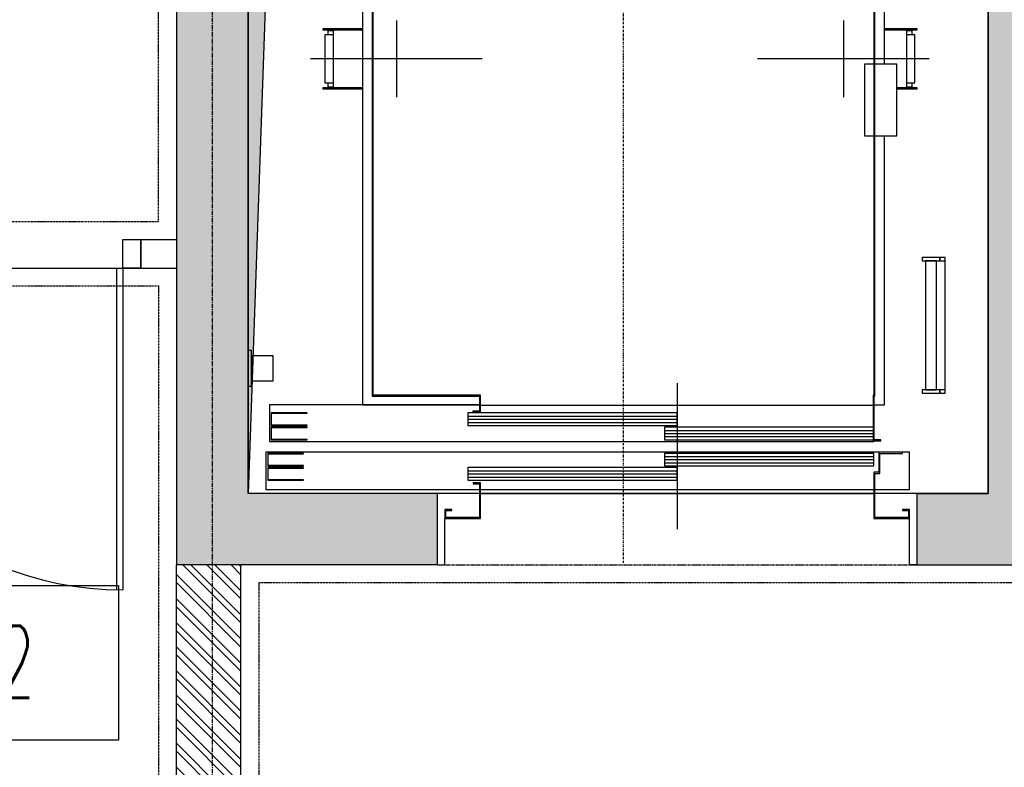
# Model space of a CAD drawing. Extents: x -7228 to 74941, y -112898 to 85621.
# Tile 260 of 635: x 52235 to 52510, y -7858 to -7649. Entities that reach past the tile are written whole.
import ezdxf
from ezdxf.enums import TextEntityAlignment as Align

# ---------------------------------------------------------------- set-up
doc = ezdxf.new("R2010")
doc.units = 0
for name, pattern in [('CENTER', [2, 1.25, -0.25, 0.25, -0.25]), ('DASHDOT', [1, 0.5, -0.25, 0, -0.25]), ('DASHED2', [0.375, 0.25, -0.125]), ('DIVIDE', [31.75, 12.7, -6.35, 0, -6.35, 0, -6.35])]:
    doc.linetypes.add(name, pattern=pattern)
doc.layers.get('0').update_dxf_attribs({"color": 101, "linetype": 'CONTINUOUS'})
for name, color, linetype in [('Drz---drzwi', 5, 'CONTINUOUS'), ('Opis-pom', 6, 'CONTINUOUS'), ('Opis_pom_ramka', 6, 'CONTINUOUS'), ('Os-osie glowne', 1, 'CENTER'), ('Sc-beton', 7, 'CONTINUOUS'), ('Sc-beton-hatch', 86, 'CONTINUOUS'), ('Sc-cegla pustak', 42, 'CONTINUOUS'), ('Sc-cegla pustak-hatch', 8, 'CONTINUOUS'), ('Sc-nadproza kon', 5, 'DASHED2'), ('Sc-silikat', 61, 'CONTINUOUS'), ('Suf-widok', 8, 'CONTINUOUS'), ('W-idok', 8, 'CONTINUOUS'), ('W-otwor-strop', 1, 'CONTINUOUS')]:
    doc.layers.add(name, color=color, linetype=linetype)
doc.styles.add('KA wymiar', font='romans.shx', dxfattribs={"width": 0.6})

# ---------------------------------------------------------------- blocks, each defined once
blk = doc.blocks.new('_0630_DRZWI_90')
at = {"ltscale": 7}
for p, q in [((5, 8), (5, 98)), ((6.8, 8), (6.8, 97.98))]:
    blk.add_line(p, q, dxfattribs=at)
at = {"ltscale": 25}
for p, q in [((50, 19.7), (50, -28.9)), ((5, 8), (0, 8)), ((0, 8), (5, 8)), ((0, 0), (0, 8)), ((95, 8), (5, 8)), ((5, 8), (5, 0)), ((95, 8), (95, 0)), ((100, 8), (95, 8)), ((100, 0), (100, 8)), ((5, 0), (0, 0)), ((5, 0), (0, 0)), ((95, 0), (100, 0)), ((95, 0), (100, 0))]:
    blk.add_line(p, q, dxfattribs=at)
at = {"ltscale": 7}
blk.add_arc((5, 8), 90, 0, 90, dxfattribs=at)
blk = doc.blocks.new('_skjdkgjfklhjgflj')
at = {"layer": 'W-idok', "linetype": 'DASHDOT'}
blk.add_line((-304, -334.44), (-304, -5.49), dxfattribs=at)
at = {"layer": 'W-idok'}
for p, q in [((-234, -34.7), (-234, -287.5)), ((-233.7, -287.8), (-233.7, -35)), ((-374.3, -47.2), (-374.3, -287.8)), ((-374, -287.5), (-374, -47.5)), ((-377, -178.8), (-377, -290.2)), ((-231, -195), (-231, -178.8)), ((-367.5, -182.8), (-367.5, -204.2)), ((-242.5, -182.8), (-242.5, -204.2)), ((-377, -185.1), (-388.1, -185.1)), ((-388.1, -185.1), (-388.1, -185.4)), ((-388.1, -185.4), (-377, -185.4)), ((-385.98, -186.8), (-387.5, -186.8)), ((-387.5, -186.8), (-387.5, -200.2)), ((-385.2, -185.4), (-386.7, -185.4)), ((-386.7, -185.4), (-386.7, -185.6)), ((-386.7, -185.6), (-385.2, -185.6)), ((-385.2, -185.6), (-386.7, -185.6)), ((-386.7, -185.6), (-386.7, -186.8)), ((-385.2, -186.8), (-385.98, -186.8)), ((-377, -185.4), (-385.2, -185.4)), ((-385.2, -185.4), (-385.2, -201.6)), ((-221.9, -185.1), (-231, -185.1)), ((-231, -185.4), (-221.9, -185.4)), ((-224.8, -185.4), (-231, -185.4)), ((-223.3, -185.4), (-224.8, -185.4)), ((-224.8, -201.6), (-224.8, -185.4)), ((-224.8, -185.6), (-223.3, -185.6)), ((-223.3, -185.6), (-224.8, -185.6)), ((-224.02, -186.8), (-224.8, -186.8)), ((-222.5, -186.8), (-224.02, -186.8)), ((-223.3, -185.6), (-223.3, -185.4)), ((-223.3, -186.8), (-223.3, -185.6)), ((-222.5, -200.2), (-222.5, -186.8)), ((-221.9, -185.4), (-221.9, -185.1)), ((-343.5, -193.5), (-391.5, -193.5)), ((-218.5, -193.5), (-266.5, -193.5)), ((-236.6, -195), (-236.6, -215)), ((-234, -195), (-236.6, -195)), ((-227.6, -195), (-233.7, -195)), ((-227.6, -215), (-227.6, -195)), ((-387.5, -200.2), (-385.98, -200.2)), ((-386.7, -200.2), (-386.7, -201.4)), ((-385.98, -200.2), (-385.2, -200.2)), ((-224.8, -200.2), (-224.02, -200.2)), ((-224.02, -200.2), (-222.5, -200.2)), ((-223.3, -201.4), (-223.3, -200.2)), ((-377, -201.6), (-388.1, -201.6)), ((-388.1, -201.6), (-388.1, -201.9)), ((-388.1, -201.9), (-377, -201.9)), ((-386.7, -201.4), (-385.2, -201.4)), ((-385.2, -201.4), (-386.7, -201.4)), ((-386.7, -201.4), (-386.7, -201.6)), ((-386.7, -201.6), (-385.2, -201.6)), ((-385.2, -201.6), (-377, -201.6)), ((-221.9, -201.6), (-227.6, -201.6)), ((-227.6, -201.6), (-224.8, -201.6)), ((-227.6, -201.9), (-221.9, -201.9)), ((-224.8, -201.4), (-223.3, -201.4)), ((-223.3, -201.4), (-224.8, -201.4)), ((-224.8, -201.6), (-223.3, -201.6)), ((-223.3, -201.6), (-223.3, -201.4)), ((-221.9, -201.9), (-221.9, -201.6)), ((-236.6, -215), (-234, -215)), ((-233.7, -215), (-227.6, -215)), ((-231, -290.2), (-231, -215)), ((-220.5, -249), (-220.5, -250)), ((-215.5, -249), (-220.5, -249)), ((-220.5, -250), (-215.5, -250)), ((-216.5, -250), (-219.5, -250)), ((-219.5, -250), (-219.5, -286)), ((-216.5, -286), (-216.5, -250)), ((-215.5, -250), (-215.5, -249)), ((-214, -249), (-215.5, -249)), ((-215.5, -249), (-215.5, -250)), ((-215.5, -250), (-214, -250)), ((-214, -250), (-214, -249)), ((-214, -286), (-214, -250)), ((-408, -275), (-409, -275)), ((-409, -275), (-409, -285)), ((-408, -285), (-408, -275)), ((-402, -276.5), (-408, -276.5)), ((-408, -276.5), (-408, -283.5)), ((-402, -283.5), (-402, -276.5)), ((-408, -283.5), (-402, -283.5)), ((-409, -285), (-408, -285)), ((-289, -284.2), (-289, -325)), ((-220.5, -286), (-220.5, -287)), ((-215.5, -286), (-220.5, -286)), ((-219.5, -286), (-216.5, -286)), ((-215.5, -287), (-215.5, -286)), ((-214, -286), (-215.5, -286)), ((-215.5, -286), (-215.5, -287)), ((-214, -287), (-214, -286)), ((-374.3, -287.8), (-374, -287.8)), ((-374, -287.8), (-374, -287.5)), ((-344, -287.5), (-374, -287.5)), ((-374, -287.5), (-374, -287.8)), ((-374, -287.8), (-344.3, -287.8)), ((-344.3, -287.8), (-344.3, -292)), ((-344, -292.3), (-344, -287.5)), ((-234, -287.5), (-234.15, -287.5)), ((-234.15, -287.5), (-234.15, -300.3)), ((-233.85, -287.8), (-233.7, -287.8)), ((-233.85, -300), (-233.85, -287.8)), ((-220.5, -287), (-215.5, -287)), ((-215.5, -287), (-214, -287)), ((-344.3, -290.2), (-403, -290.2)), ((-403, -290.2), (-403, -300.5)), ((-377, -290.2), (-344.3, -290.2)), ((-344, -290.35), (-234.15, -290.35)), ((-233.85, -290.2), (-231, -290.2)), ((-392.5, -292.5), (-402.5, -292.5)), ((-402.5, -292.5), (-402.5, -296)), ((-402.4, -292.6), (-392.5, -292.6)), ((-402.4, -295.9), (-402.4, -292.6)), ((-392.5, -292.6), (-392.5, -292.5)), ((-289, -292.5), (-347.5, -292.5)), ((-347.5, -292.5), (-347.5, -296)), ((-347.5, -293.38), (-289, -293.38)), ((-347.5, -294.25), (-289, -294.25)), ((-344.3, -292), (-346.15, -292)), ((-346.15, -292), (-346.15, -292.3)), ((-346.15, -292.3), (-344, -292.3)), ((-289, -296), (-289, -292.5)), ((-402.5, -296), (-392.5, -296)), ((-392.5, -296.5), (-402.5, -296.5)), ((-402.5, -296.5), (-402.5, -300)), ((-392.5, -295.9), (-402.4, -295.9)), ((-402.4, -296.6), (-392.5, -296.6)), ((-402.4, -299.9), (-402.4, -296.6)), ((-392.5, -296), (-392.5, -295.9)), ((-392.5, -296.6), (-392.5, -296.5)), ((-347.5, -295.13), (-289, -295.13)), ((-347.5, -296), (-289, -296)), ((-234.15, -296.5), (-292.5, -296.5)), ((-292.5, -296.5), (-292.5, -300)), ((-292.5, -297.38), (-234, -297.38)), ((-402.5, -300), (-392.5, -300)), ((-392.5, -299.9), (-402.4, -299.9)), ((-392.5, -300), (-392.5, -299.9)), ((-292.5, -298.25), (-234, -298.25)), ((-292.5, -299.13), (-234, -299.13)), ((-292.5, -300), (-234.15, -300)), ((-232, -300), (-233.85, -300)), ((-232, -300.3), (-232, -300)), ((-403, -300.5), (-234, -300.5)), ((-234.15, -300.3), (-232, -300.3)), ((-234, -300.5), (-234, -300.3)), ((-232.6, -303.5), (-404, -303.5)), ((-404, -303.5), (-404, -313.9)), ((-393.5, -303.8), (-403.5, -303.8)), ((-403.5, -303.8), (-403.5, -307.3)), ((-403.4, -303.9), (-393.5, -303.9)), ((-403.4, -307.2), (-403.4, -303.9)), ((-393.5, -303.9), (-393.5, -303.8)), ((-234, -303.8), (-292.5, -303.8)), ((-292.5, -303.8), (-292.5, -307.3)), ((-292.5, -304.67), (-234, -304.67)), ((-292.5, -305.55), (-234, -305.55)), ((-234, -307.3), (-234, -303.8)), ((-226, -303.5), (-232.6, -303.5)), ((-232.6, -303.5), (-232.6, -309.1)), ((-232.3, -303.8), (-226, -303.8)), ((-232.3, -309.4), (-232.3, -303.8)), ((-224, -303.5), (-226, -303.5)), ((-226, -303.8), (-226, -303.5)), ((-224, -313.9), (-224, -303.5)), ((-403.5, -307.3), (-393.5, -307.3)), ((-393.5, -307.8), (-403.5, -307.8)), ((-403.5, -307.8), (-403.5, -311.3)), ((-393.5, -307.2), (-403.4, -307.2)), ((-403.4, -307.9), (-393.5, -307.9)), ((-403.4, -311.2), (-403.4, -307.9)), ((-393.5, -307.3), (-393.5, -307.2)), ((-393.5, -307.9), (-393.5, -307.8)), ((-289, -307.8), (-347.5, -307.8)), ((-347.5, -307.8), (-347.5, -311.3)), ((-292.5, -306.42), (-234, -306.42)), ((-292.5, -307.3), (-234, -307.3)), ((-289, -311.3), (-289, -307.8)), ((-347.5, -308.67), (-289, -308.67)), ((-347.5, -309.55), (-289, -309.55)), ((-347.5, -310.42), (-289, -310.42)), ((-234, -309.1), (-234, -322)), ((-232.6, -309.1), (-234, -309.1)), ((-233.7, -321.7), (-233.7, -309.4)), ((-233.7, -309.4), (-232.3, -309.4)), ((-403.5, -311.3), (-393.5, -311.3)), ((-393.5, -311.2), (-403.4, -311.2)), ((-393.5, -311.3), (-393.5, -311.2)), ((-347.5, -311.3), (-289, -311.3)), ((-344, -312), (-346, -312)), ((-346, -312), (-346, -312.3)), ((-346, -312.3), (-344.3, -312.3)), ((-344.3, -312.3), (-344.3, -321.7)), ((-344, -322), (-344, -312)), ((-404, -313.9), (-344.3, -313.9)), ((-344.3, -315), (-356, -315)), ((-344, -313.9), (-234, -313.9)), ((-344, -315), (-234, -315)), ((-234, -315), (-344, -315)), ((-233.7, -313.9), (-224, -313.9)), ((-354, -319.5), (-354, -322)), ((-352, -319.5), (-354, -319.5)), ((-354, -322), (-344, -322)), ((-354, -335), (-354, -322)), ((-353.7, -321.7), (-353.7, -319.8)), ((-353.7, -319.8), (-352, -319.8)), ((-344.3, -321.7), (-353.7, -321.7)), ((-352, -319.8), (-352, -319.5)), ((-234, -322), (-224, -322)), ((-224.3, -321.7), (-233.7, -321.7)), ((-224, -319.5), (-226, -319.5)), ((-226, -319.5), (-226, -319.8)), ((-226, -319.8), (-224.3, -319.8)), ((-224.3, -319.8), (-224.3, -321.7)), ((-224, -322), (-224, -319.5)), ((-224, -335), (-224, -322)), ((-356, -335), (-354, -335)), ((-222, -335), (-224, -335))]:
    blk.add_line(p, q, dxfattribs=at)
blk = doc.blocks.new('_opis_pom_metka')
at = {"layer": 'Opis_pom_ramka'}
blk.add_lwpolyline([(-33.13, 0), (32.87, 0), (32.87, -36), (-33.13, -36)], close=True, dxfattribs=at)
at = {"style": 'KA wymiar', "width": 0.6}
blk.add_attdef('KO/', text='', height=16.8, dxfattribs=at).set_placement((3.45, -25.87), align=Align.RIGHT)
blk.add_attdef('NR', (3.8, -26.16), '', height=16.8, dxfattribs=at)

msp = doc.modelspace()

# ---------------------------------------------------------------- hatches: boundary and pattern name
at = {"layer": 'Sc-beton-hatch'}
h = msp.add_hatch(dxfattribs=at)
h.set_pattern_fill('ANSI33', color=256, style=0)
h.paths.add_polyline_path([(53417.547, -5966.119), (53397.547, -5966.119), (53397.547, -6066.119), (53347.547, -6066.119), (53347.547, -6086.119), (53397.547, -6086.119), (53397.547, -6539.119), (53417.547, -6539.119)])
h.paths.add_polyline_path([(52727.547, -5896.063), (52727.547, -6126.119), (52747.547, -6126.119), (52747.547, -6086.119), (52787.547, -6086.119), (52787.547, -6066.119), (52747.547, -6066.119), (52747.547, -5893.275, 0.0068353), (53006.666, -5853.258), (53003.652, -5833.484, -0.0084051), (52685.545, -5881.599), (52688.203, -5901.422, 0.0010351)])
h.paths.add_polyline_path([(52755.047, -6461.119), (52720.047, -6461.119), (52720.047, -6496.119), (52755.047, -6496.119)])
h.paths.add_polyline_path([(52712.547, -6843.119), (52747.547, -6843.119), (52747.547, -6808.119), (52712.547, -6808.119)])
h.paths.add_polyline_path([(53417.547, -6674.119), (53397.547, -6674.119), (53397.547, -6896.119), (53417.547, -6896.119)])
h.paths.add_polyline_path([(52002.547, -6461.119), (51967.547, -6461.119), (51967.547, -6496.119), (52002.547, -6496.119)], flags=17)
h.paths.add_polyline_path([(51782.547, -6476.119), (51782.547, -5979.405, 0.0063955), (52027.547, -5966.832), (52026.267, -5946.873, -0.0079596), (51721.947, -5961.536), (51722.592, -5981.526, 0.0010422), (51762.547, -5980.155), (51762.547, -6648.119), (51782.547, -6648.119), (51782.547, -6496.119), (51815.547, -6496.119), (51815.547, -6496.115), (51815.547, -6476.119)])
h.paths.add_polyline_path([(51327.547, -6828.119), (51427.547, -6828.119), (51427.547, -7026.119), (51447.547, -7026.119), (51447.547, -6828.119), (51782.547, -6828.119), (51782.547, -6803.119), (51762.547, -6803.119), (51762.547, -6808.119), (51347.547, -6808.119), (51347.547, -5986.279, 0.0010428), (51387.547, -5986.471), (51387.602, -5966.468, -0.0015651), (51327.547, -5966.119)])
h.paths.add_polyline_path([(51987.547, -6808.119), (51967.547, -6808.119), (51967.547, -7466.119), (51944.547, -7466.119), (51944.547, -7486.119), (51967.547, -7486.119), (51967.547, -8068.619), (51987.547, -8068.619), (51987.547, -7486.119), (52278.547, -7486.119), (52278.547, -7801.119), (52298.547, -7801.119), (52351.547, -7801.119), (52351.547, -7781.119), (52298.547, -7781.119), (52298.547, -7466.119), (51987.547, -7466.119)])
h.paths.add_polyline_path([(51427.547, -7276.119), (51447.547, -7276.119), (51447.547, -7176.119), (51427.547, -7176.119)])
h.paths.add_polyline_path([(51427.547, -7526.119), (51447.547, -7526.119), (51447.547, -7486.119), (51487.547, -7486.119), (51487.547, -7466.119), (51447.547, -7466.119), (51447.547, -7426.119), (51427.547, -7426.119)])
h.paths.add_polyline_path([(51807.547, -7486.119), (51807.547, -7466.119), (51742.547, -7466.119), (51742.547, -7486.119)])
h.paths.add_polyline_path([(52351.547, -7486.119), (52351.547, -7466.119), (52298.547, -7466.119), (52298.547, -7486.119)], flags=17)
h.paths.add_polyline_path([(52573.547, -7486.119), (52573.547, -7466.119), (52485.547, -7466.119), (52485.547, -7486.119)])
h.paths.add_polyline_path([(52727.547, -7466.119), (52707.547, -7466.119), (52707.547, -7486.119), (52727.547, -7486.119)])
h.paths.add_polyline_path([(52747.547, -7466.119), (52727.547, -7466.119), (52727.547, -7486.119), (52727.547, -7781.119), (52707.547, -7781.119), (52707.547, -7801.119), (52747.547, -7801.119)])
h.paths.add_polyline_path([(52505.547, -7781.119), (52485.547, -7781.119), (52485.547, -7801.119), (52573.547, -7801.119), (52573.547, -7781.119), (52520.547, -7781.119), (52520.547, -7486.119), (52505.547, -7486.119)])
h.paths.add_polyline_path([(53417.547, -7316.119), (53397.547, -7316.119), (53397.547, -7666.119), (53417.547, -7666.119)])
h.paths.add_polyline_path([(53417.547, -7766.119), (53397.547, -7766.119), (53397.547, -8031.119), (53417.547, -8031.119)])
h.paths.add_polyline_path([(53397.547, -8216.119), (53349.547, -8216.119), (53349.547, -8236.119), (53397.547, -8236.119), (53397.547, -8841.119), (53417.547, -8841.119), (53417.547, -8181.119), (53397.547, -8181.119)])
h.paths.add_polyline_path([(53150.547, -8216.119), (53150.547, -8236.119), (53244.547, -8236.119), (53244.547, -8216.119)])
h.paths.add_polyline_path([(52922.547, -8216.119), (52922.547, -8236.119), (53025.547, -8236.119), (53025.547, -8216.119)])
h.paths.add_polyline_path([(52727.547, -8236.119), (52727.547, -8966.119), (52702.547, -8966.119), (52702.547, -8986.119), (52747.547, -8986.119), (52747.547, -8236.119), (52787.547, -8236.119), (52787.547, -8216.119), (52244.047, -8216.119), (52244.047, -8236.119)])
h.paths.add_polyline_path([(51967.547, -8216.119), (51447.547, -8216.119), (51447.547, -8156.119), (51427.547, -8156.119), (51427.547, -8236.119), (51762.547, -8236.119), (52109.047, -8236.119), (52109.047, -8216.119), (51987.547, -8216.119), (51987.547, -8168.619), (51967.547, -8168.619)])
h.paths.add_polyline_path([(51427.547, -8006.119), (51447.547, -8006.119), (51447.547, -7963.119), (51427.547, -7963.119)])
h.paths.add_polyline_path([(51447.547, -7676.119), (51427.547, -7676.119), (51427.547, -7873.119), (51447.547, -7873.119)])
h.paths.add_polyline_path([(51762.547, -8986.119), (51782.547, -8986.119), (51782.547, -8966.119), (51427.547, -8966.119), (51427.547, -8986.119)])
h.paths.add_polyline_path([(51782.547, -8986.119), (51802.547, -8986.119), (51802.547, -8966.119), (51782.547, -8966.119)])
h.paths.add_polyline_path([(51802.547, -8966.119), (51802.547, -8986.119), (52114.047, -8986.119), (52114.047, -8966.119)])
h.paths.add_polyline_path([(52339.547, -8986.119), (52339.547, -8966.119), (52244.047, -8966.119), (52244.047, -8986.119)], flags=17)
h.paths.add_polyline_path([(52449.547, -8966.119), (52449.547, -8986.119), (52592.547, -8986.119), (52592.547, -8966.119)])
h.paths.add_polyline_path([(52967.547, -8966.119), (52967.547, -8986.119), (53045.547, -8986.119), (53045.547, -8966.119)])
h.paths.add_polyline_path([(53155.547, -8966.119), (53155.547, -8986.119), (53397.547, -8986.119), (53397.547, -9011.119), (53417.547, -9011.119), (53417.547, -8941.119), (53397.547, -8941.119), (53397.547, -8966.119)])
h.paths.add_polyline_path([(53397.547, -9134.119), (53362.547, -9134.119), (53362.547, -9440.619), (53382.547, -9440.619), (53382.547, -9154.119), (53417.547, -9154.119), (53417.547, -9111.119), (53397.547, -9111.119)])
h.paths.add_polyline_path([(53382.547, -9560.619), (53362.547, -9560.619), (53362.547, -9616.119), (52967.547, -9616.119), (52967.547, -9641.119), (53362.547, -9641.119), (53362.547, -9671.119), (53382.547, -9671.119), (53382.547, -9641.119)])
h.paths.add_polyline_path([(53417.547, -9856.119), (53382.547, -9856.119), (53382.547, -9821.119), (53362.547, -9821.119), (53362.547, -9876.119), (53397.547, -9876.119), (53397.547, -10283.619), (53397.547, -10466.119), (52747.547, -10466.119), (52747.547, -10421.119), (52727.547, -10421.119), (52727.547, -10486.119), (53397.547, -10486.119), (53397.547, -10915.39), (53397.547, -10976.119), (53417.547, -10976.119), (53417.547, -10576.119), (53417.547, -10403.619)])
h.paths.add_polyline_path([(52747.547, -10095.119), (52727.547, -10095.119), (52727.547, -10291.119), (52747.547, -10291.119)], flags=17)
h.paths.add_polyline_path([(52727.547, -9985.119), (52747.547, -9985.119), (52747.547, -9206.119), (52727.547, -9206.119), (52727.547, -9616.119), (52431.547, -9616.119), (52431.547, -9641.119), (52727.547, -9641.119)])
h.paths.add_polyline_path([(52280.547, -9616.119), (52280.547, -9641.119), (52321.547, -9641.119), (52321.547, -9616.119)])
h.paths.add_polyline_path([(52058.547, -9641.119), (52058.547, -9616.119), (51942.547, -9616.119), (51942.547, -9641.119)])
h.paths.add_polyline_path([(51842.547, -9641.119), (51842.547, -9616.119), (51547.547, -9616.119), (51547.547, -9601.119), (51527.547, -9601.119), (51527.547, -9616.119), (51287.547, -9616.119), (51287.547, -9641.119), (51527.547, -9641.119), (51527.547, -10036.619), (51547.547, -10036.619), (51547.547, -9641.119)])
h.paths.add_polyline_path([(51547.547, -9472.119), (51527.547, -9472.119), (51527.547, -9504.119), (51547.547, -9504.119)])
h.paths.add_polyline_path([(51237.547, -9641.119), (51237.547, -9616.119), (51187.547, -9616.119), (51187.547, -9641.119)])
h.paths.add_polyline_path([(51137.547, -9641.119), (51137.547, -9616.119), (51087.547, -9616.119), (51087.547, -9641.119)])
h.paths.add_polyline_path([(51037.547, -9641.119), (51037.547, -9616.119), (50987.547, -9616.119), (50987.547, -9641.119)])
h.paths.add_polyline_path([(50937.547, -9641.119), (50937.547, -9616.119), (50897.547, -9616.119), (50897.547, -10523.119), (50997.547, -10523.119), (50997.547, -10538.119), (51017.547, -10538.119), (51017.547, -10503.119), (50917.547, -10503.119), (50917.547, -9641.119)])
h.paths.add_polyline_path([(52058.547, -9962.119), (52058.547, -9944.119), (51944.547, -9944.119), (51944.547, -9962.119)])
h.paths.add_polyline_path([(51527.547, -10291.119), (51547.547, -10291.119), (51547.547, -10136.619), (51527.547, -10136.619)])
h.paths.add_polyline_path([(51017.547, -10656.119), (51017.547, -10638.119), (50997.547, -10638.119), (50997.547, -10656.119), (50797.547, -10656.119), (50797.547, -11011.119), (51527.547, -11011.119), (51527.547, -11051.119), (51547.547, -11051.119), (51547.547, -11011.119), (51597.547, -11011.119), (51597.547, -10991.119), (51547.547, -10991.119), (51547.547, -10836.119), (51527.547, -10836.119), (51527.547, -10991.119), (50817.547, -10991.119), (50817.547, -10676.119), (51527.547, -10676.119), (51527.547, -10686.119), (51547.547, -10686.119), (51547.547, -10421.119), (51527.547, -10421.119), (51527.547, -10656.119)])
h.paths.add_polyline_path([(51987.547, -10486.119), (52104.047, -10486.119), (52104.047, -10466.119), (51767.547, -10466.119), (51767.547, -10486.119), (51967.547, -10486.119), (51967.547, -10991.119), (51747.547, -10991.119), (51747.547, -11011.119), (51807.547, -11011.119), (51807.547, -11051.119), (51827.547, -11051.119), (51827.547, -11011.119), (52087.547, -11011.119), (52087.547, -10991.119), (51987.547, -10991.119)])
h.paths.add_polyline_path([(52214.047, -10466.119), (52214.047, -10486.119), (52278.547, -10486.119), (52278.547, -10991.119), (52237.547, -10991.119), (52237.547, -11011.119), (52819.547, -11011.119), (52819.547, -10991.119), (52298.547, -10991.119), (52298.547, -10466.119)])
h.paths.add_polyline_path([(53382.547, -11011.119), (53382.547, -10991.119), (53337.547, -10991.119), (53337.547, -11011.119)])
h.paths.add_polyline_path([(53400.047, -10993.619), (53382.547, -11011.119), (53417.547, -11011.119)])
h.paths.add_polyline_path([(53382.547, -10976.119), (53382.547, -11011.119), (53400.047, -10993.619)])
h.paths.add_polyline_path([(53382.547, -10976.119), (53400.047, -10993.619), (53417.547, -10976.119)])
h.paths.add_polyline_path([(53417.547, -10976.119), (53400.047, -10993.619), (53417.547, -11011.119)])
at = {"layer": 'Sc-cegla pustak-hatch'}
h = msp.add_hatch(dxfattribs=at)
h.set_pattern_fill('ANSI32', color=256, scale=0.5, angle=90, style=0)
h.paths.add_polyline_path([(52792.547, -7484.119), (52792.547, -7466.119), (52747.547, -7466.119), (52747.547, -7484.119)])
h.paths.add_polyline_path([(52967.547, -7484.119), (52967.547, -7996.119), (52985.547, -7996.119), (52985.547, -7969.119), (53059.547, -7969.119), (53067.547, -7969.119), (53067.547, -7977.119), (53059.547, -7977.119), (53059.547, -7996.119), (53085.347, -7996.119), (53085.347, -7978.119), (53077.547, -7978.119), (53077.547, -7951.119), (52985.547, -7951.119), (52985.547, -7602.119), (53050.547, -7602.119), (53050.547, -7584.119), (52985.547, -7584.119), (52985.547, -7466.119), (52922.547, -7466.119), (52922.547, -7484.119)])
h.paths.add_polyline_path([(53150.547, -7584.119), (53150.547, -7602.119), (53397.547, -7602.119), (53397.547, -7584.119)])
h.paths.add_polyline_path([(53397.547, -7996.119), (53397.547, -7978.119), (53185.347, -7978.119), (53185.347, -7996.119)])
h.paths.add_polyline_path([(52967.547, -8464.119), (52985.547, -8464.119), (52985.547, -8236.119), (52967.547, -8236.119)])
h.paths.add_polyline_path([(52095.547, -7978.119), (52095.547, -7710.119), (52077.547, -7710.119), (52077.547, -7996.119), (52278.547, -7996.119), (52278.547, -8038.619), (52296.547, -8038.619), (52296.547, -7968.119), (52278.547, -7968.119), (52278.547, -7978.119)])
h.paths.add_polyline_path([(52296.547, -7801.119), (52278.547, -7801.119), (52278.547, -7868.119), (52296.547, -7868.119)])
h.paths.add_polyline_path([(51902.547, -7978.119), (51902.547, -7996.119), (51967.547, -7996.119), (51967.547, -7978.119)])
h.paths.add_polyline_path([(51802.547, -7996.119), (51802.547, -7978.119), (51744.547, -7978.119), (51744.547, -7996.119)])
h.paths.add_polyline_path([(51654.547, -7996.119), (51654.547, -7978.119), (51447.547, -7978.119), (51447.547, -7996.119)])
h.paths.add_polyline_path([(51427.547, -8356.119), (51445.547, -8356.119), (51445.547, -8236.119), (51427.547, -8236.119)])
h.paths.add_polyline_path([(51427.547, -8571.119), (51445.547, -8571.119), (51445.547, -8566.119), (52040.547, -8566.119), (52040.547, -8630.119), (52058.547, -8630.119), (52058.547, -8492.119), (52040.547, -8492.119), (52040.547, -8548.119), (51782.547, -8548.119), (51782.547, -8466.119), (51764.547, -8466.119), (51764.547, -8548.119), (51445.547, -8548.119), (51445.547, -8506.119), (51427.547, -8506.119)])
h.paths.add_polyline_path([(51782.547, -8236.119), (51764.547, -8236.119), (51764.547, -8366.119), (51782.547, -8366.119)])
h.paths.add_polyline_path([(52058.547, -8236.119), (52040.547, -8236.119), (52040.547, -8392.119), (52058.547, -8392.119)])
h.paths.add_polyline_path([(52296.547, -8168.619), (52278.547, -8168.619), (52278.547, -8216.119), (52296.547, -8216.119)])
h.paths.add_polyline_path([(52296.547, -8236.119), (52278.547, -8236.119), (52278.547, -8966.119), (52296.547, -8966.119), (52296.547, -8570.119), (52592.547, -8570.119), (52592.547, -8552.119), (52296.547, -8552.119)])
h.paths.add_polyline_path([(52058.547, -8730.119), (52040.547, -8730.119), (52040.547, -8966.119), (52058.547, -8966.119)])
h.paths.add_polyline_path([(51445.547, -8721.119), (51427.547, -8721.119), (51427.547, -8786.119), (51445.547, -8786.119)])
h.paths.add_polyline_path([(51427.547, -8966.119), (51445.547, -8966.119), (51445.547, -8936.119), (51427.547, -8936.119)])
h.paths.add_polyline_path([(51445.547, -9001.119), (51445.547, -8986.119), (51427.547, -8986.119), (51427.547, -9001.119)])
h.paths.add_polyline_path([(51427.547, -9216.119), (51445.547, -9216.119), (51445.547, -9151.119), (51427.547, -9151.119)])
h.paths.add_polyline_path([(51427.547, -9490.119), (51527.547, -9490.119), (51527.547, -9472.119), (51445.547, -9472.119), (51445.547, -9366.119), (51427.547, -9366.119)])
h.paths.add_polyline_path([(51764.547, -9306.119), (51782.547, -9306.119), (51782.547, -8998.119), (51764.547, -8998.119)])
h.paths.add_polyline_path([(52040.547, -9616.119), (52058.547, -9616.119), (52058.547, -9461.119), (52040.547, -9461.119)])
h.paths.add_polyline_path([(52040.547, -9361.119), (52058.547, -9361.119), (52058.547, -8986.119), (52040.547, -8986.119)])
h.paths.add_polyline_path([(52727.547, -8570.119), (52727.547, -8552.119), (52702.547, -8552.119), (52702.547, -8570.119)])
h.paths.add_polyline_path([(52994.547, -8594.119), (52994.547, -8668.119), (52967.547, -8668.119), (52967.547, -8966.119), (52985.547, -8966.119), (52985.547, -8686.119), (53397.547, -8686.119), (53397.547, -8668.119), (53012.547, -8668.119), (53012.547, -8576.119), (52985.547, -8576.119), (52985.547, -8554.119), (52967.547, -8554.119), (52967.547, -8594.119)])
h.paths.add_polyline_path([(52985.547, -9224.119), (52985.547, -8986.119), (52967.547, -8986.119), (52967.547, -9206.119), (52922.547, -9206.119), (52922.547, -9224.119)])
h.paths.add_polyline_path([(52967.547, -9344.119), (52967.547, -9362.119), (53362.547, -9362.119), (53362.547, -9344.119)])
h.paths.add_polyline_path([(52674.547, -9206.119), (52674.547, -9224.119), (52712.547, -9224.119), (52727.547, -9224.119), (52727.547, -9206.119)])
h.paths.add_polyline_path([(52792.547, -9224.119), (52792.547, -9206.119), (52747.547, -9206.119), (52747.547, -9224.119)])
h.paths.add_polyline_path([(52564.547, -9224.119), (52564.547, -9206.119), (52482.547, -9206.119), (52482.547, -9161.119), (52464.547, -9161.119), (52464.547, -9206.119), (52449.547, -9206.119), (52449.547, -9224.119)])
h.paths.add_polyline_path([(52482.547, -8986.119), (52464.547, -8986.119), (52464.547, -9031.119), (52482.547, -9031.119)])
h.paths.add_polyline_path([(52280.547, -9206.119), (52280.547, -9616.119), (52298.547, -9616.119), (52298.547, -9224.119), (52339.547, -9224.119), (52339.547, -9206.119)])
h.paths.add_polyline_path([(51547.547, -9944.119), (51547.547, -9962.119), (51764.547, -9962.119), (51764.547, -10228.119), (51547.547, -10228.119), (51547.547, -10246.119), (52058.547, -10246.119), (52058.547, -10151.619), (52040.547, -10151.619), (52040.547, -10228.119), (51782.547, -10228.119), (51782.547, -9962.119), (51944.547, -9962.119), (51944.547, -9944.119)])
h.paths.add_polyline_path([(52058.547, -9962.119), (52040.547, -9962.119), (52040.547, -10051.619), (52058.547, -10051.619)], flags=17)
h.paths.add_polyline_path([(52058.547, -9641.119), (52040.547, -9641.119), (52040.547, -9944.119), (52058.547, -9944.119)])
h.paths.add_polyline_path([(52680.659, -9975.119), (52680.659, -9957.119), (52298.547, -9957.119), (52298.547, -9641.119), (52280.547, -9641.119), (52280.547, -10291.119), (52298.547, -10291.119), (52298.547, -10246.119), (52727.547, -10246.119), (52727.547, -10228.119), (52298.547, -10228.119), (52298.547, -9975.119)])
h.paths.add_polyline_path([(53362.547, -9876.119), (53362.547, -9858.119), (52967.547, -9858.119), (52967.547, -9876.119)])
h.paths.add_polyline_path([(52967.547, -10118.119), (52985.547, -10118.119), (52985.547, -10108.119), (53397.547, -10108.119), (53397.547, -10090.119), (52985.547, -10090.119), (52985.547, -9984.119), (52967.547, -9984.119)])
h.paths.add_polyline_path([(52985.547, -10238.119), (52985.547, -10228.119), (52967.547, -10228.119), (52967.547, -10356.119), (52985.547, -10356.119), (52985.547, -10256.119), (53135.547, -10256.119), (53135.547, -10466.119), (53153.547, -10466.119), (53153.547, -10238.119)])
h.paths.add_polyline_path([(52967.547, -10456.119), (52967.547, -10466.119), (52985.547, -10466.119), (52985.547, -10456.119)])
h.paths.add_polyline_path([(52280.547, -10466.119), (52298.547, -10466.119), (52298.547, -10421.119), (52280.547, -10421.119)])
h.paths.add_polyline_path([(51785.547, -10656.119), (51785.547, -10596.119), (51767.547, -10596.119), (51767.547, -10686.119), (51785.547, -10686.119), (51785.547, -10674.119), (51967.547, -10674.119), (51967.547, -10656.119)])
h.paths.add_polyline_path([(51785.547, -10786.119), (51767.547, -10786.119), (51767.547, -10991.119), (51785.547, -10991.119)])
h.paths.add_polyline_path([(51785.547, -10496.119), (51785.547, -10486.119), (51767.547, -10486.119), (51767.547, -10496.119)])
at = {"layer": 'W-otwor-strop'}
msp.add_hatch(color=256, dxfattribs=at).paths.add_polyline_path([(52298.547, -7781.119), (52298.547, -7486.119), (52505.547, -7486.119), (52308.547, -7496.119)])

# ---------------------------------------------------------------- linework, layer by layer
at = {"layer": 'Os-osie glowne'}
msp.add_lwpolyline([(52288.547, -5544.119), (52288.547, -11521.119)], dxfattribs=at)
at = {"layer": 'Sc-beton'}
for p, q in [((52351.547, -7781.119), (52298.547, -7781.119)), ((52351.547, -7801.119), (52351.547, -7781.119)), ((52485.547, -7781.119), (52505.547, -7781.119)), ((52351.547, -7801.119), (52298.547, -7801.119)), ((52485.547, -7801.119), (52573.547, -7801.119))]:
    msp.add_line(p, q, dxfattribs=at)
for points in [[(52298.547, -7466.119), (52298.547, -7781.119)], [(52278.547, -7486.119), (52278.547, -7801.119)], [(52505.547, -7781.119), (52505.547, -7486.119)], [(52485.547, -7781.119), (52485.547, -7801.119)], [(52298.547, -7801.119), (52278.547, -7801.119)]]:
    msp.add_lwpolyline(points, dxfattribs=at)
at = {"layer": 'Sc-cegla pustak'}
for points in [[(52278.547, -7868.119), (52278.547, -7801.119)], [(52296.547, -7868.119), (52296.547, -7801.119)]]:
    msp.add_lwpolyline(points, dxfattribs=at)
at = {"layer": 'Sc-nadproza kon', "linetype": 'DASHDOT', "ltscale": 0.5}
for points in [[(52485.547, -7781.119), (52351.547, -7781.119)], [(52351.547, -7801.119), (52485.547, -7801.119)]]:
    msp.add_lwpolyline(points, dxfattribs=at)
at = {"layer": 'Sc-silikat'}
for points in [[(52268.547, -7710.119), (52278.547, -7710.119)], [(52268.547, -7718.119), (52268.547, -7710.119)], [(52268.547, -7718.119), (52278.547, -7718.119)]]:
    msp.add_lwpolyline(points, dxfattribs=at)
at = {"layer": 'Suf-widok', "linetype": 'DIVIDE', "ltscale": 0.02}
for points in [[(53392.547, -8001.119), (52962.547, -8001.119), (52962.547, -7489.119), (52752.547, -7489.119), (52752.547, -7806.119), (52301.547, -7806.119), (52301.547, -8211.119), (53392.547, -8211.119)], [(52014.547, -7705.119), (52273.547, -7705.119), (52273.547, -7491.119), (52014.547, -7491.119)], [(52100.547, -7723.119), (52273.547, -7723.119), (52273.547, -7973.119), (52100.547, -7973.119)]]:
    msp.add_lwpolyline(points, close=True, dxfattribs=at)
at = {"layer": 'W-otwor-strop'}
msp.add_lwpolyline([(52298.547, -7486.119), (52505.547, -7486.119), (52505.547, -7781.119), (52298.547, -7781.119)], close=True, dxfattribs=at)
msp.add_lwpolyline([(52298.547, -7781.119), (52298.547, -7486.119), (52505.547, -7486.119), (52308.547, -7496.119), (52298.547, -7781.119)], dxfattribs=at)

# ---------------------------------------------------------------- block references
at = {"layer": 'Drz---drzwi', "rotation": 180}
msp.add_blockref('_0630_DRZWI_90', (52268.547, -7710.119), dxfattribs=at)
at = {"layer": 'Opis-pom'}
ref = msp.add_blockref('_opis_pom_metka', (52222.869, -7806.898), dxfattribs=dict(at, xscale=1.2, yscale=1.2, zscale=1.2))
ref.add_attrib('KO/', '9/', dxfattribs={"layer": '0', "height": 20.16, "style": 'KA wymiar', "width": 0.6}).set_placement((52222.49, -7837.94), align=Align.RIGHT)
ref.add_attrib('NR', '2', (52228.576, -7838.296), dxfattribs={"layer": '0', "height": 20.16, "style": 'KA wymiar', "width": 0.6})
at = {"layer": 'W-idok'}
msp.add_blockref('_skjdkgjfklhjgflj', (52707.547, -7466.119), dxfattribs=at)

doc.saveas('drawing.dxf')
